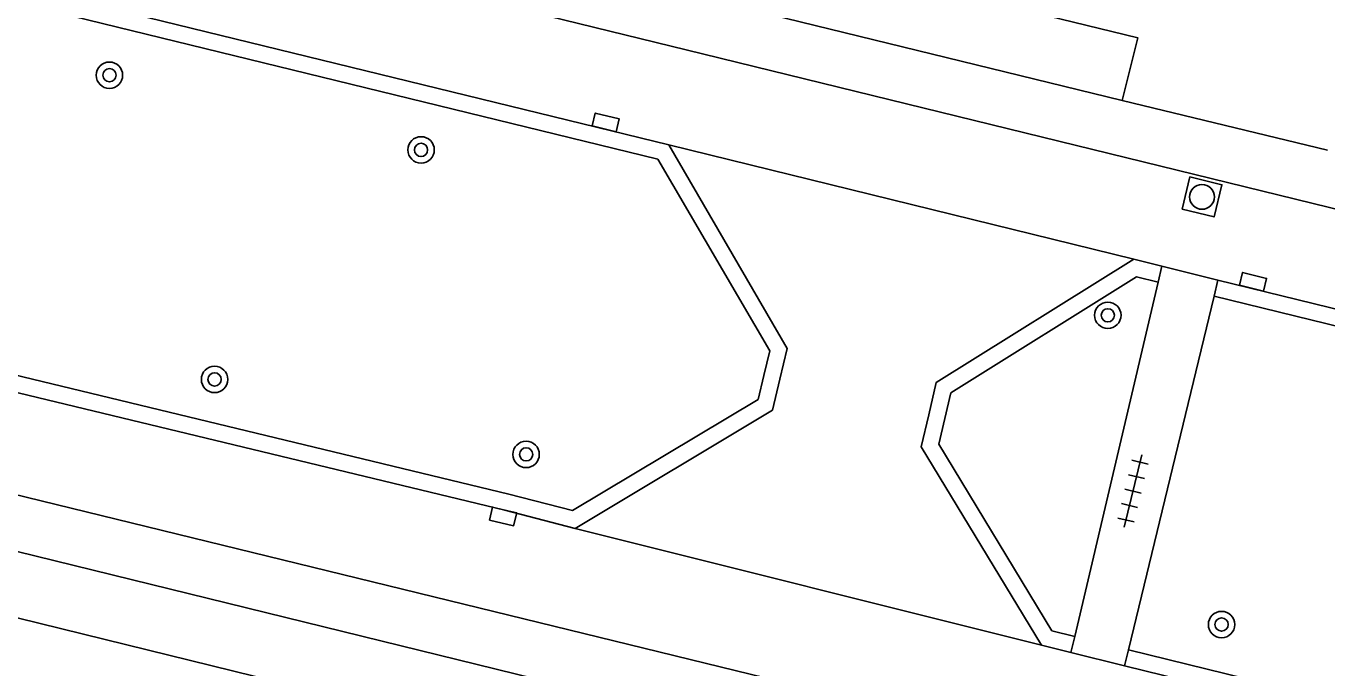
# Model space of a CAD drawing. Extents: x 125000 to 129004, y 397500 to 399008.
# Drawn here: x 126612.33 to 126651.69, y 398287.63 to 398307.05 of the extents above; entities that cross this region are included whole.
import ezdxf

# ---------------------------------------------------------------- set-up
doc = ezdxf.new("R2010")
doc.units = 0
for name, color, linetype in [('gg-knt-verharding', 7, 'Continuous'), ('gg-knt-verharding nz', 7, 'Continuous'), ('gt-grn-weggrens', 7, 'Continuous'), ('gt-symb-boom', 7, 'Continuous'), ('gt-symb-kolk', 7, 'Continuous'), ('gt-symb-rioolschacht', 7, 'Continuous'), ('gt-symb-tegel verharding', 7, 'Continuous')]:
    doc.layers.add(name, color=color, linetype=linetype)

# ---------------------------------------------------------------- blocks, each defined once
blk = doc.blocks.new('gt0-BOOM')
at = {"layer": 'gt-symb-boom'}
for radius in [0.4, 0.2]:
    blk.add_circle((0, 0), radius, dxfattribs=at)
blk = doc.blocks.new('gt0-TEG1')
at = {"layer": 'gt-symb-tegel verharding'}
for p, q in [((-1.125, 0), (1.125, 0)), ((-0.9, -0.25), (-0.9, 0.25)), ((-0.45, -0.25), (-0.45, 0.25)), ((0, -0.25), (0, 0.25)), ((0.45, -0.25), (0.45, 0.25)), ((0.9, -0.25), (0.9, 0.25))]:
    blk.add_line(p, q, dxfattribs=at)
blk = doc.blocks.new('gt0-RS')
at = {"layer": 'gt-symb-rioolschacht'}
blk.add_lwpolyline([(-0.5, -0.5), (0.5, -0.5), (0.5, 0.5), (-0.5, 0.5)], close=True, dxfattribs=at)
blk.add_circle((0, 0), 0.375, dxfattribs=at)
blk = doc.blocks.new('gt0-KOLK')
at = {"layer": 'gt-symb-kolk'}
blk.add_lwpolyline([(0, 0), (0.375, 0), (0.375, 0.4), (-0.375, 0.4), (-0.375, 0), (0, 0)], dxfattribs=at)

msp = doc.modelspace()

# ---------------------------------------------------------------- linework, layer by layer
at = {"layer": 'gg-knt-verharding'}
for p, q in [((126572.468, 398322.665), (126645.495, 398304.794)), ((126645.495, 398304.794), (126651.7, 398303.292)), ((126562.672, 398303.26), (126642.957, 398283.579)), ((126562.214, 398301.381), (126642.512, 398281.675)), ((126645.842, 398299.996), (126646.693, 398299.786)), ((126646.578, 398299.299), (126646.693, 398299.786)), ((126646.693, 398299.786), (126648.389, 398299.367)), ((126644.056, 398288.59), (126646.578, 398299.299)), ((126645.927, 398299.46), (126646.578, 398299.299)), ((126648.271, 398298.881), (126648.389, 398299.367)), ((126645.683, 398288.185), (126648.271, 398298.881)), ((126644.056, 398288.59), (126643.369, 398288.761)), ((126643.941, 398288.103), (126644.056, 398288.59)), ((126643.941, 398288.103), (126643.048, 398288.325)), ((126645.565, 398287.699), (126645.683, 398288.185)), ((126645.565, 398287.699), (126643.941, 398288.103))]:
    msp.add_line(p, q, dxfattribs=at)
for points in [[(126631.449, 398303.02), (126565.553, 398319.117), (126550.857, 398322.724)], [(126631.774, 398303.455), (126565.672, 398319.603), (126553.275, 398322.645)], [(126628.866, 398292.391), (126626.934, 398292.894), (126611.653, 398296.575), (126595.761, 398300.45), (126580.103, 398304.302), (126561.872, 398308.745), (126548.415, 398312.047)], [(126628.943, 398291.854), (126626.812, 398292.409), (126611.535, 398296.089), (126595.642, 398299.964), (126579.984, 398303.816), (126561.753, 398308.259), (126548.303, 398311.56)], [(126645.495, 398304.794), (126645.962, 398306.696), (126640.544, 398308.019)], [(126635.139, 398296.367), (126635.362, 398297.3), (126631.774, 398303.455)], [(126634.653, 398296.483), (126634.829, 398297.221), (126631.449, 398303.02)], [(126639.639, 398295.294), (126639.866, 398296.269), (126645.842, 398299.996)], [(126640.126, 398295.181), (126640.306, 398295.954), (126645.927, 398299.46)], [(126648.389, 398299.367), (126713.638, 398283.392), (126746.702, 398275.349), (126755.36, 398273.213)], [(126648.271, 398298.881), (126713.519, 398282.906), (126746.583, 398274.863), (126755.241, 398272.727)], [(126628.866, 398292.391), (126634.479, 398295.755), (126634.653, 398296.483)], [(126628.943, 398291.854), (126634.916, 398295.434), (126635.139, 398296.367)], [(126643.048, 398288.325), (126639.411, 398294.319), (126639.639, 398295.294)], [(126643.369, 398288.761), (126639.944, 398294.404), (126640.126, 398295.181)], [(126752.63, 398262.103), (126710.709, 398272.342), (126692.936, 398276.664), (126675.757, 398280.878), (126662.261, 398284.112), (126645.683, 398288.185)], [(126735.874, 398265.675), (126710.591, 398271.856), (126692.817, 398276.178), (126675.639, 398280.392), (126662.143, 398283.626), (126645.565, 398287.699)]]:
    msp.add_lwpolyline(points, dxfattribs=at)
at = {"layer": 'gg-knt-verharding nz'}
for points in [[(126757.715, 398275.675), (126687.106, 398292.898), (126632.302, 398306.326), (126553.993, 398325.483)], [(126735.152, 398262.709), (126682.577, 398275.631), (126565.798, 398304.172), (126519.837, 398315.436)]]:
    msp.add_lwpolyline(points, dxfattribs=at)
at = {"layer": 'gt-grn-weggrens'}
for p, q in [((126645.842, 398299.996), (126631.774, 398303.455)), ((126628.943, 398291.854), (126643.048, 398288.325))]:
    msp.add_line(p, q, dxfattribs=at)

# ---------------------------------------------------------------- block references
at = {"layer": 'gt-symb-boom'}
for p in [(126614.855, 398305.56), (126624.282, 398303.301), (126645.058, 398298.299), (126618.036, 398296.361), (126627.46, 398294.093), (126648.5, 398288.946)]:
    msp.add_blockref('gt0-BOOM', p, dxfattribs=at)
at = {"layer": 'gt-symb-kolk'}
for p, rotation in [((126629.819, 398303.94), -13.702889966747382), ((126649.402, 398299.117), -13.883418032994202), ((126626.812, 398292.409), 166.46414363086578)]:
    msp.add_blockref('gt0-KOLK', p, dxfattribs=dict(at, rotation=rotation))
at = {"layer": 'gt-symb-rioolschacht', "rotation": -13.716469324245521}
msp.add_blockref('gt0-RS', (126647.907, 398301.881), dxfattribs=at)
at = {"layer": 'gt-symb-tegel verharding', "rotation": 76.35276166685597}
msp.add_blockref('gt0-TEG1', (126645.82, 398292.982), dxfattribs=at)

doc.saveas('drawing.dxf')
